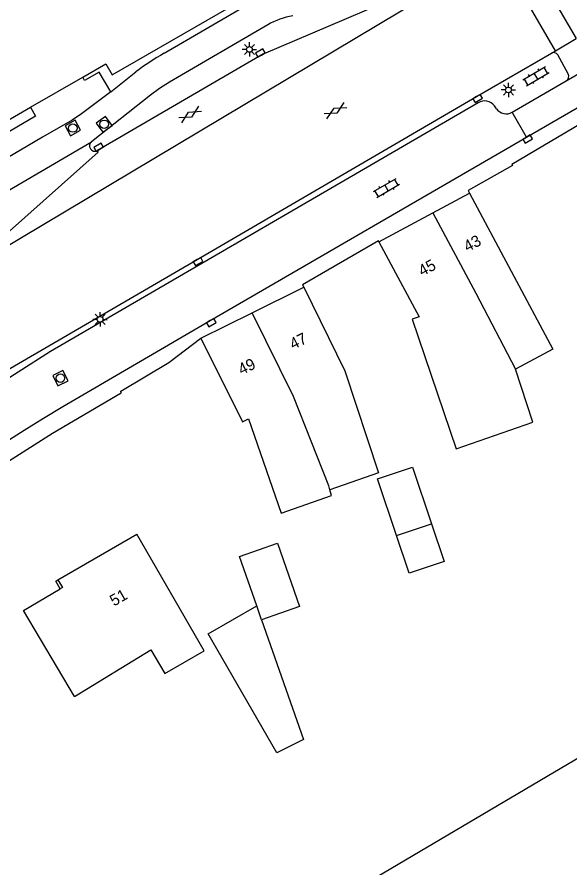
# Model space of a CAD drawing. Extents: x 135999 to 138000, y 396000 to 398501.
# Drawn here: x 137686.8 to 137735.3, y 398318.1 to 398392.8 of the extents above; entities that cross this region are included whole.
import ezdxf

# ---------------------------------------------------------------- set-up
doc = ezdxf.new("R2010")
doc.units = 0
for name, color, linetype in [('gg-afsc-hekwerk', 7, 'Continuous'), ('gg-afsc-muur', 7, 'Continuous'), ('gg-anno-huisnummerreeks BGT', 7, 'Continuous'), ('gg-bbg-bijgebouw', 7, 'Continuous'), ('gg-bbg-gedigitaliseerde bebouwing', 7, 'Continuous'), ('gg-bbg-gedigitaliseerde bijgebouw', 7, 'Continuous'), ('gg-bbg-hoofdgebouw', 7, 'Continuous'), ('gg-bbg-luifel en loopbrug', 7, 'Continuous'), ('gg-bbg-tussenscheiding', 7, 'Continuous'), ('gg-knt-bronhoudergrens', 7, 'Continuous'), ('gg-knt-verharding', 7, 'Continuous'), ('gg-knt-verharding nz', 7, 'Continuous'), ('gt-grn-weggrens', 7, 'Continuous'), ('gt-symb-gesloten verharding', 7, 'Continuous'), ('gt-symb-klinker verharding', 7, 'Continuous'), ('gt-symb-kolk', 7, 'Continuous'), ('gt-symb-lichtmast', 7, 'Continuous'), ('gt-symb-rioolschacht', 7, 'Continuous')]:
    doc.layers.add(name, color=color, linetype=linetype)

# ---------------------------------------------------------------- blocks, each defined once
blk = doc.blocks.new('gt0-KOLK')
at = {"layer": 'gt-symb-kolk'}
blk.add_lwpolyline([(0, 0), (0.375, 0), (0.375, 0.4), (-0.375, 0.4), (-0.375, 0), (0, 0)], dxfattribs=at)
blk = doc.blocks.new('gt0-LMAST')
at = {"layer": 'gt-symb-lichtmast'}
for p, q in [((-0.182, 0.173), (-0.447, 0.438)), ((-0.005, 0.246), (-0.005, 0.621)), ((0.172, 0.173), (0.437, 0.438)), ((-0.255, -0.004), (-0.63, -0.004)), ((-0.182, -0.181), (-0.447, -0.446)), ((-0.005, -0.254), (-0.005, -0.629)), ((0.437, -0.446), (0.172, -0.181)), ((0.245, -0.004), (0.62, -0.004))]:
    blk.add_line(p, q, dxfattribs=at)
blk.add_circle((-0.005, -0.004), 0.25, dxfattribs=at)
blk = doc.blocks.new('gt0-KL1')
at = {"layer": 'gt-symb-klinker verharding'}
for p, q in [((-1.15, 0.3), (1.15, 0.3)), ((-1, -0.3), (-1, 0.3)), ((-0.5, 0.3), (-0.5, 0.45)), ((0, -0.3), (0, 0.3)), ((0.5, 0.3), (0.5, 0.45)), ((1, -0.3), (1, 0.3)), ((-1.15, -0.3), (1.15, -0.3)), ((-0.5, -0.45), (-0.5, -0.3)), ((0.5, -0.45), (0.5, -0.3))]:
    blk.add_line(p, q, dxfattribs=at)
blk = doc.blocks.new('gt0-RS')
at = {"layer": 'gt-symb-rioolschacht'}
blk.add_lwpolyline([(-0.5, -0.5), (0.5, -0.5), (0.5, 0.5), (-0.5, 0.5)], close=True, dxfattribs=at)
blk.add_circle((0, 0), 0.375, dxfattribs=at)
blk = doc.blocks.new('gt0-GESVH1')
at = {"layer": 'gt-symb-gesloten verharding'}
for p, q in [((-0.992, -0.261), (0.008, 0.239)), ((0.008, -0.261), (-0.992, 0.239)), ((0.008, 0.239), (1.008, -0.261)), ((1.008, 0.239), (0.008, -0.261))]:
    blk.add_line(p, q, dxfattribs=at)

msp = doc.modelspace()

# ---------------------------------------------------------------- linework, layer by layer
at = {"layer": 'gg-afsc-hekwerk'}
msp.add_line((137687.961, 398384.926), (137692.549, 398387.569), dxfattribs=at)
msp.add_line((137687.961, 398384.926), (137692.549, 398387.569), dxfattribs=at)
for points in [[(137695.132, 398387.774), (137728.51, 398407.001), (137729.755, 398408.594), (137730.555, 398410.361), (137728.462, 398420.423)], [(137695.132, 398387.774), (137728.51, 398407.001), (137729.755, 398408.594), (137730.555, 398410.361), (137729.429, 398415.773)], [(137692.549, 398387.569), (137694.574, 398388.736), (137695.132, 398387.774)], [(137692.549, 398387.569), (137694.574, 398388.736), (137695.132, 398387.774)], [(137678.141, 398378.253), (137683.242, 398381.219), (137684.211, 398382.765), (137687.961, 398384.926)], [(137736.59, 398383.04), (137736.335, 398383.48), (137730.241, 398379.901), (137730.298, 398379.798)]]:
    msp.add_lwpolyline(points, dxfattribs=at)
at = {"layer": 'gg-afsc-muur'}
msp.add_lwpolyline([(137690.574, 398342.639), (137690.178, 398343.325), (137690.36, 398343.43)], dxfattribs=at)
at = {"layer": 'gg-bbg-bijgebouw'}
msp.add_line((137718.431, 398352.307), (137721.497, 398353.333), dxfattribs=at)
at = {"layer": 'gg-bbg-gedigitaliseerde bebouwing'}
for p, q in [((137718.511, 398352.812), (137714.258, 398351.329)), ((137691.827, 398333.191), (137698.544, 398337.291))]:
    msp.add_line(p, q, dxfattribs=at)
for points in [[(137725.33, 398354.927), (137732.088, 398357.283), (137730.548, 398361.934)], [(137707.102, 398357.553), (137709.987, 398349.28), (137714.412, 398350.823), (137714.258, 398351.329)], [(137698.544, 398337.291), (137699.754, 398335.195), (137703.204, 398337.187), (137697.29, 398347.43)]]:
    msp.add_lwpolyline(points, dxfattribs=at)
at = {"layer": 'gg-bbg-gedigitaliseerde bijgebouw'}
for p, q in [((137721.497, 398353.333), (137723.168, 398348.353)), ((137720.103, 398347.324), (137718.431, 398352.307)), ((137720.103, 398347.324), (137723.168, 398348.353))]:
    msp.add_line(p, q, dxfattribs=at)
for points in [[(137707.827, 398341.158), (137706.316, 398345.491), (137709.648, 398346.653), (137711.593, 398341.077), (137708.261, 398339.915)], [(137708.261, 398339.915), (137711.929, 398329.43), (137709.587, 398328.248), (137703.557, 398338.692), (137707.827, 398341.158)]]:
    msp.add_lwpolyline(points, dxfattribs=at)
at = {"layer": 'gg-bbg-hoofdgebouw'}
for p, q in [((137723.303, 398375.666), (137726.51, 398377.39)), ((137718.568, 398373.119), (137723.303, 398375.666)), ((137707.443, 398366.872), (137711.974, 398369.112)), ((137702.93, 398364.64), (137707.443, 398366.872)), ((137690.36, 398343.43), (137697.29, 398347.43))]:
    msp.add_line(p, q, dxfattribs=at)
for points in [[(137726.51, 398377.39), (137733.837, 398363.693), (137730.548, 398361.934)], [(137718.568, 398373.119), (137722.096, 398366.534), (137721.492, 398366.304), (137725.33, 398354.927)], [(137711.974, 398369.112), (137715.556, 398361.794), (137718.511, 398352.812)], [(137702.93, 398364.64), (137706.573, 398357.29), (137707.102, 398357.553)], [(137690.36, 398343.43), (137690.763, 398342.751), (137690.574, 398342.639)], [(137691.827, 398333.191), (137687.356, 398340.727), (137690.574, 398342.639)]]:
    msp.add_lwpolyline(points, dxfattribs=at)
at = {"layer": 'gg-bbg-luifel en loopbrug'}
msp.add_lwpolyline([(137723.168, 398348.353), (137724.282, 398345.034), (137721.216, 398344.006), (137720.103, 398347.324)], dxfattribs=at)
at = {"layer": 'gg-bbg-tussenscheiding'}
for p, q in [((137714.258, 398351.329), (137714.155, 398351.699)), ((137708.261, 398339.915), (137707.827, 398341.158))]:
    msp.add_line(p, q, dxfattribs=at)
for points in [[(137723.303, 398375.666), (137727.074, 398368.6), (137730.548, 398361.934)], [(137714.155, 398351.699), (137711.07, 398359.524), (137707.443, 398366.872)]]:
    msp.add_lwpolyline(points, dxfattribs=at)
at = {"layer": 'gg-knt-bronhoudergrens'}
msp.add_lwpolyline([(137699.992, 398299.457), (137704.099, 398301.126), (137701.65, 398307.777), (137717.418, 398315.792), (137717.192, 398316.646), (137758.72, 398341.17)], dxfattribs=at)
at = {"layer": 'gg-knt-verharding'}
for p, q in [((137708.435, 398389.612), (137723.237, 398395.932)), ((137699.716, 398389.661), (137707.536, 398394.223)), ((137734.055, 398389.877), (137735.885, 398390.944)), ((137733.716, 398389.679), (137734.055, 398389.877)), ((137708.435, 398389.612), (137693.84, 398381.114)), ((137735.186, 398387.845), (137734.259, 398389.523)), ((137731.528, 398382.307), (137742.966, 398388.941)), ((137695.012, 398386.279), (137697.21, 398388.019)), ((137730.273, 398384.477), (137735.005, 398387.235)), ((137728.888, 398384.79), (137728.708, 398385.048)), ((137731.528, 398382.307), (137730.273, 398384.477))]:
    msp.add_line(p, q, dxfattribs=at)
for points in [[(137708.793, 398392.164), (137700.166, 398387.116), (137699.297, 398386.569), (137698.5, 398385.972), (137693.323, 398381.897)], [(137677.788, 398357.138), (137702.588, 398371.548), (137727.141, 398385.862), (137733.716, 398389.679)], [(137695.012, 398386.279), (137693.989, 398387.993), (137692.716, 398387.271), (137692.549, 398387.569)], [(137695.012, 398386.279), (137692.456, 398384.335), (137691.616, 398383.801), (137689.021, 398382.294), (137685.29, 398380.094), (137684.307, 398379.55), (137680.38, 398377.258)], [(137687.961, 398384.926), (137688.418, 398384.142), (137682.947, 398380.96), (137683.117, 398380.681), (137678.227, 398377.819)], [(137727.28, 398385.312), (137689.718, 398363.489), (137678.345, 398356.222)], [(137676.056, 398349.261), (137682.791, 398353.652), (137687.396, 398356.58), (137689.098, 398357.638), (137690.818, 398358.662), (137703.742, 398366.186), (137731.528, 398382.307)], [(137680.38, 398377.258), (137681.656, 398375.065), (137693.323, 398381.897)], [(137684.107, 398372.485), (137684.212, 398372.379), (137693.917, 398380.984), (137693.84, 398381.114)], [(137730.298, 398379.798), (137726.386, 398377.622), (137726.51, 398377.39)], [(137718.568, 398373.119), (137718.523, 398373.203), (137711.864, 398369.337), (137711.974, 398369.112)], [(137676.913, 398347.946), (137683.746, 398352.424), (137689.906, 398356.321), (137695.938, 398359.851), (137695.89, 398359.989), (137700.125, 398362.525), (137702.93, 398364.64)]]:
    msp.add_lwpolyline(points, dxfattribs=at)
for centre, radius, start, end in [((137712.284, 398385.863), 7.203, 100.31595, 118.9884), ((137710.366, 398370.674), 21.77, 119.28823, 127.17961), ((137733.905, 398389.314), 0.411, 30.54092, 117.40113), ((137734.765, 398387.638), 0.469, 300.81137, 26.13514), ((137727.848, 398384.39), 1.083, 37.41793, 121.6336), ((137729.751, 398385.387), 1.049, 214.68709, 299.84388), ((137693.615, 398381.528), 0.471, 128.34121, 298.53084)]:
    msp.add_arc(centre, radius, start, end, dxfattribs=at)
at = {"layer": 'gg-knt-verharding nz'}
msp.add_line((137681.299, 398370.001), (137728.601, 398398.215), dxfattribs=at)
at = {"layer": 'gt-grn-weggrens'}
for p, q in [((137730.905, 398399.544), (137735.885, 398390.944)), ((137734.055, 398389.877), (137729.095, 398398.501)), ((137735.005, 398387.235), (137737.6, 398388.738))]:
    msp.add_line(p, q, dxfattribs=at)

# ---------------------------------------------------------------- block references
at = {"layer": 'gt-symb-gesloten verharding'}
for p, rotation in [((137701.97, 398384.28), 30.796713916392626), ((137714.731, 398384.622), 29.460713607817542)]:
    msp.add_blockref('gt0-GESVH1', p, dxfattribs=dict(at, rotation=rotation))
at = {"layer": 'gt-symb-klinker verharding'}
for p, rotation in [((137732.356, 398387.649), 30.541098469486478), ((137719.228, 398377.841), 30.25643716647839)]:
    msp.add_blockref('gt0-KL1', p, dxfattribs=dict(at, rotation=rotation))
at = {"layer": 'gt-symb-kolk'}
for p, rotation in [((137708.241, 398389.502), 29.666715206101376), ((137727.141, 398385.862), -149.87139976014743), ((137731.528, 398382.307), -149.87139976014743), ((137694.053, 398381.237), 30.206934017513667), ((137702.588, 398371.548), -149.74356283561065), ((137703.742, 398366.186), -149.79306598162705)]:
    msp.add_blockref('gt0-KOLK', p, dxfattribs=dict(at, rotation=rotation))
at = {"layer": 'gt-symb-lichtmast'}
for p in [(137707.197, 398390), (137729.937, 398386.442), (137694.082, 398366.305)]:
    msp.add_blockref('gt0-LMAST', p, dxfattribs=at)
at = {"layer": 'gt-symb-rioolschacht'}
for p, rotation in [((137694.431, 398383.424), -143.9094327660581), ((137691.681, 398383.097), 28.56471819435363), ((137690.589, 398361.139), 26.616299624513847)]:
    msp.add_blockref('gt0-RS', p, dxfattribs=dict(at, rotation=rotation))

# ---------------------------------------------------------------- texts
at = {"layer": 'gg-anno-huisnummerreeks BGT'}
for s, rotation, p in [('43', 28.2, (137726.336, 398372.188)), ('45', 28.3, (137722.358, 398370.048)), ('47', 26.3, (137711.024, 398363.623)), ('49', 26.3, (137706.501, 398361.387)), ('51', 29.9, (137695.292, 398341.083))]:
    msp.add_text(s, height=1, rotation=rotation, dxfattribs=at).set_placement(p)

doc.saveas('drawing.dxf')
